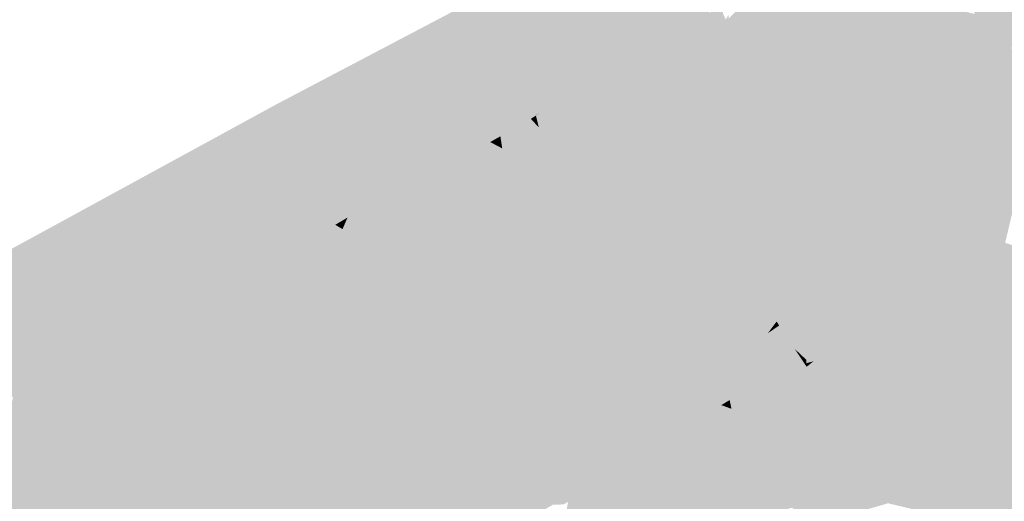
# Model space of a CAD drawing. Header units: metres. Extents: x 164696 to 183842, y 382615 to 387356.
# Tile 1039 of 1056: x 182773.05 to 182775.98, y 386684.7 to 386686.13. Entities that reach past the tile are written whole.
import ezdxf

# ---------------------------------------------------------------- set-up
doc = ezdxf.new("R2010")
doc.units = ezdxf.units.M
doc.layers.add('C3D-SURFACE_TINSURFACE', color=7, linetype='Continuous')

msp = doc.modelspace()

# ---------------------------------------------------------------- linework, layer by layer
at = {"layer": 'C3D-SURFACE_TINSURFACE', "color": 1, "linetype": 'Continuous', "lineweight": -3, "true_color": 0xe60000}
for points in [[(182775.3678, 386686.4718), (182776.2243, 386687.1478), (182773.8178, 386685.8816)], [(182775.3678, 386686.4718), (182773.8178, 386685.8816), (182774.4319, 386685.9794)], [(182775.3092, 386686.2577), (182775.2508, 386686.2271), (182775.1769, 386685.9052)], [(182775.1602, 386686.1358), (182775.1993, 386686.0905), (182775.2508, 386686.2271)], [(182775.1662, 386685.922), (182775.2508, 386686.2271), (182775.1993, 386686.0905)], [(182775.1769, 386685.9052), (182775.2508, 386686.2271), (182775.1662, 386685.922)], [(182774.5736, 386685.8826), (182774.4319, 386685.9794), (182773.8178, 386685.8816)], [(182767.9371, 386682.6702), (182772.6562, 386685.1618), (182773.8178, 386685.8816)], [(182773.3768, 386685.196), (182773.8178, 386685.8816), (182772.6562, 386685.1618)], [(182773.3768, 386685.196), (182773.4162, 386685.2173), (182773.8178, 386685.8816)], [(182773.4162, 386685.2173), (182773.4555, 386685.2387), (182773.8178, 386685.8816)], [(182773.4555, 386685.2387), (182773.4948, 386685.2601), (182773.8178, 386685.8816)], [(182773.4948, 386685.2601), (182773.5341, 386685.2815), (182773.8178, 386685.8816)], [(182773.5734, 386685.3029), (182773.8178, 386685.8816), (182773.5341, 386685.2815)], [(182773.6, 386685.3163), (182773.8178, 386685.8816), (182773.5734, 386685.3029)], [(182773.6, 386685.3163), (182773.6263, 386685.3675), (182773.8178, 386685.8816)], [(182773.6263, 386685.3675), (182773.6802, 386685.4543), (182773.8178, 386685.8816)], [(182773.6883, 386685.3986), (182773.8178, 386685.8816), (182773.6802, 386685.4543)], [(182773.6883, 386685.3986), (182773.846, 386685.8334), (182773.8178, 386685.8816)], [(182774.5736, 386685.8826), (182773.8178, 386685.8816), (182774.5374, 386685.8594)], [(182774.2163, 386685.7408), (182773.8178, 386685.8816), (182773.846, 386685.8334)], [(182774.2688, 386685.7659), (182773.8178, 386685.8816), (182774.2163, 386685.7408)], [(182774.2925, 386685.7794), (182773.8178, 386685.8816), (182774.2688, 386685.7659)], [(182774.4446, 386685.7645), (182774.4521, 386685.7689), (182773.8178, 386685.8816)], [(182774.4446, 386685.7645), (182773.8178, 386685.8816), (182774.2925, 386685.7794)], [(182774.4521, 386685.7689), (182774.4823, 386685.7861), (182773.8178, 386685.8816)], [(182774.4823, 386685.7861), (182774.5125, 386685.8034), (182773.8178, 386685.8816)], [(182774.5125, 386685.8034), (182774.5427, 386685.8207), (182773.8178, 386685.8816)], [(182774.5878, 386685.8482), (182774.5374, 386685.8594), (182773.8178, 386685.8816)], [(182774.5878, 386685.8482), (182773.8178, 386685.8816), (182774.5427, 386685.8207)], [(182774.5879, 386685.8477), (182774.5878, 386685.8482), (182774.5427, 386685.8207)], [(182774.5879, 386685.8477), (182774.5427, 386685.8207), (182774.5729, 386685.838)], [(182774.5879, 386685.8477), (182774.5729, 386685.838), (182774.5965, 386685.8122)], [(182773.6883, 386685.3986), (182773.6887, 386685.3889), (182773.846, 386685.8334)], [(182773.7201, 386685.4047), (182773.846, 386685.8334), (182773.6887, 386685.3889)], [(182773.7201, 386685.4047), (182773.8571, 386685.814), (182773.846, 386685.8334)], [(182774.2043, 386685.7116), (182773.846, 386685.8334), (182773.8571, 386685.814)], [(182774.2352, 386685.727), (182773.846, 386685.8334), (182774.2043, 386685.7116)], [(182774.2163, 386685.7408), (182773.846, 386685.8334), (182774.2352, 386685.727)], [(182774.5866, 386685.7475), (182774.5427, 386685.8207), (182774.5125, 386685.8034)], [(182774.5965, 386685.8122), (182774.5729, 386685.838), (182774.5427, 386685.8207)], [(182774.5866, 386685.7475), (182774.6093, 386685.7605), (182774.5427, 386685.8207)], [(182774.5965, 386685.8122), (182774.5427, 386685.8207), (182774.6093, 386685.7605)], [(182774.564, 386685.7346), (182774.5125, 386685.8034), (182774.4823, 386685.7861)], [(182774.564, 386685.7346), (182774.5866, 386685.7475), (182774.5125, 386685.8034)], [(182774.4446, 386685.7645), (182774.4878, 386685.75), (182774.4521, 386685.7689)], [(182774.4878, 386685.75), (182774.4823, 386685.7861), (182774.4521, 386685.7689)], [(182774.4878, 386685.75), (182774.564, 386685.7346), (182774.4823, 386685.7861)], [(182773.5734, 386685.3029), (182773.5341, 386685.2815), (182773.5917, 386684.9171)], [(182773.6, 386685.3163), (182773.5734, 386685.3029), (182773.5917, 386684.9171)], [(182773.6, 386685.3163), (182773.5917, 386684.9171), (182773.6067, 386685.2703)], [(182773.6956, 386685.3149), (182773.666, 386685.3), (182773.5917, 386684.9171)], [(182773.6956, 386685.3149), (182773.5917, 386684.9171), (182773.9811, 386685.1594)], [(182773.666, 386685.3), (182773.6274, 386685.2115), (182773.5917, 386684.9171)], [(182773.4948, 386685.2601), (182773.5917, 386684.9171), (182773.5341, 386685.2815)], [(182773.6067, 386685.2703), (182773.5917, 386684.9171), (182773.6274, 386685.2115)], [(182773.4162, 386685.2173), (182773.5917, 386684.9171), (182773.4555, 386685.2387)], [(182773.4555, 386685.2387), (182773.5917, 386684.9171), (182773.4948, 386685.2601)], [(182775.3029, 386685.2354), (182775.2768, 386685.2004), (182775.3106, 386685.2237)], [(182775.3029, 386685.2354), (182775.3106, 386685.2237), (182775.3594, 386685.2146)], [(182773.3768, 386685.196), (182773.5917, 386684.9171), (182773.4162, 386685.2173)], [(182775.2893, 386685.1767), (182775.3106, 386685.2237), (182775.2768, 386685.2004)], [(182775.3093, 386685.1512), (182775.3106, 386685.2237), (182775.2893, 386685.1767)], [(182775.3183, 386685.2121), (182775.3106, 386685.2237), (182775.3093, 386685.1512)], [(182775.3183, 386685.2121), (182775.3594, 386685.2146), (182775.3106, 386685.2237)], [(182773.3375, 386685.1746), (182773.3768, 386685.196), (182772.6562, 386685.1618)], [(182773.3375, 386685.1746), (182772.6562, 386685.1618), (182773.296, 386685.153)], [(182773.3375, 386685.1746), (182773.296, 386685.153), (182773.5917, 386684.9171)], [(182773.3375, 386685.1746), (182773.5917, 386684.9171), (182773.3768, 386685.196)], [(182772.6562, 386685.1618), (182772.6851, 386685.1133), (182773.0722, 386685.0319)], [(182773.1169, 386685.0561), (182772.6562, 386685.1618), (182773.0722, 386685.0319)], [(182772.6562, 386685.1618), (182773.1169, 386685.0561), (182773.1617, 386685.0803)], [(182772.6562, 386685.1618), (182773.1617, 386685.0803), (182773.2065, 386685.1046)], [(182772.6562, 386685.1618), (182773.2065, 386685.1046), (182773.2512, 386685.1288)], [(182772.6562, 386685.1618), (182773.2512, 386685.1288), (182773.296, 386685.153)], [(182773.296, 386685.153), (182773.2512, 386685.1288), (182773.5917, 386684.9171)], [(182773.9811, 386685.1594), (182773.5917, 386684.9171), (182773.9313, 386685.0955)], [(182775.631, 386685.104), (182775.6319, 386685.1511), (182775.5443, 386684.8413)], [(182775.6155, 386685.1415), (182775.5443, 386684.8413), (182775.6319, 386685.1511)], [(182773.2065, 386685.1046), (182773.5917, 386684.9171), (182773.2512, 386685.1288)], [(182775.3745, 386685.1275), (182775.3501, 386685.0898), (182775.3921, 386685.101)], [(182775.3745, 386685.1275), (182775.3921, 386685.101), (182775.3914, 386685.1115)], [(182775.3914, 386685.1115), (182775.3921, 386685.101), (182775.4125, 386685.1171)], [(182775.4123, 386685.066), (182775.4125, 386685.1171), (182775.3921, 386685.101)], [(182775.5991, 386685.1318), (182775.5443, 386684.8413), (182775.6155, 386685.1415)], [(182775.5721, 386685.0674), (182775.5443, 386684.8413), (182775.5991, 386685.1318)], [(182773.0722, 386685.0319), (182772.6851, 386685.1133), (182773.0347, 386685.011)], [(182773.1617, 386685.0803), (182773.5933, 386684.8569), (182773.2065, 386685.1046)], [(182773.2065, 386685.1046), (182773.5933, 386684.8569), (182773.5917, 386684.9171)], [(182773.9313, 386685.0955), (182773.5917, 386684.9171), (182773.6756, 386684.8058)], [(182773.9313, 386685.0955), (182773.6756, 386684.8058), (182773.9663, 386685.0491)], [(182775.4123, 386685.066), (182775.3921, 386685.101), (182775.3501, 386685.0898)], [(182775.631, 386685.104), (182775.5443, 386684.8413), (182775.567, 386684.8042)], [(182775.631, 386685.104), (182775.567, 386684.8042), (182775.6299, 386685.051)], [(182773.1169, 386685.0561), (182773.5933, 386684.8569), (182773.1617, 386685.0803)], [(182775.5374, 386685.0721), (182775.4989, 386684.9156), (182775.524, 386684.9973)], [(182775.5374, 386685.0721), (182775.5123, 386684.9904), (182775.4989, 386684.9156)], [(182775.5721, 386685.0674), (182775.5216, 386684.8785), (182775.5443, 386684.8413)], [(182775.5604, 386685.0604), (182775.5216, 386684.8785), (182775.5721, 386685.0674)], [(182775.524, 386684.9973), (182775.5216, 386684.8785), (182775.5604, 386685.0604)], [(182775.6107, 386684.8578), (182775.6416, 386685.0579), (182775.567, 386684.8042)], [(182775.6299, 386685.051), (182775.567, 386684.8042), (182775.6416, 386685.0579)], [(182773.0722, 386685.0319), (182773.0347, 386685.011), (182772.9539, 386684.6508)], [(182773.0722, 386685.0319), (182772.9539, 386684.6508), (182772.9783, 386684.6041)], [(182773.1169, 386685.0561), (182773.0722, 386685.0319), (182772.9783, 386684.6041)], [(182773.1169, 386685.0561), (182772.9783, 386684.6041), (182773.5933, 386684.8569)], [(182773.9663, 386685.0491), (182773.6756, 386684.8058), (182773.8794, 386684.9523)], [(182775.486, 386684.9382), (182775.4989, 386684.9156), (182775.5123, 386684.9904)], [(182775.524, 386684.9973), (182775.4989, 386684.9156), (182775.5216, 386684.8785)], [(182773.8895, 386684.9367), (182773.8794, 386684.9523), (182773.6756, 386684.8058)], [(182774.947, 386684.9522), (182774.909, 386684.9294), (182774.873, 386684.8191)], [(182774.947, 386684.9522), (182774.873, 386684.8191), (182774.9238, 386684.8496)], [(182774.947, 386684.9522), (182774.9238, 386684.8496), (182774.9321, 386684.8755)], [(182775.0014, 386684.9426), (182774.9808, 386684.93), (182774.9651, 386684.8809)], [(182775.0014, 386684.9426), (182774.9651, 386684.8809), (182774.9899, 386684.8961)], [(182775.0022, 386684.9036), (182775.012, 386684.9565), (182774.9899, 386684.8961)], [(182775.012, 386684.9565), (182775.0014, 386684.9426), (182774.9899, 386684.8961)], [(182773.6756, 386684.8058), (182773.5917, 386684.9171), (182773.5933, 386684.8569)], [(182773.8895, 386684.9367), (182773.6756, 386684.8058), (182773.721, 386684.7476)], [(182773.8895, 386684.9367), (182773.721, 386684.7476), (182773.9173, 386684.9011)], [(182774.909, 386684.9294), (182774.8937, 386684.8983), (182774.873, 386684.8191)], [(182774.9808, 386684.93), (182774.9704, 386684.9046), (182774.9651, 386684.8809)], [(182775.486, 386684.9382), (182775.4321, 386684.9027), (182775.4989, 386684.9156)], [(182775.4353, 386684.8893), (182775.4989, 386684.9156), (182775.4321, 386684.9027)], [(182775.4404, 386684.8765), (182775.4989, 386684.9156), (182775.4353, 386684.8893)], [(182775.4404, 386684.8765), (182775.5216, 386684.8785), (182775.4989, 386684.9156)], [(182773.9597, 386684.8944), (182773.9173, 386684.9011), (182773.721, 386684.7476)], [(182773.9672, 386684.8813), (182773.9597, 386684.8944), (182773.721, 386684.7476)], [(182774.8937, 386684.8983), (182774.8297, 386684.8286), (182774.873, 386684.8191)], [(182774.9704, 386684.9046), (182774.9321, 386684.8755), (182774.9238, 386684.8496)], [(182774.9704, 386684.9046), (182774.9238, 386684.8496), (182774.9651, 386684.8809)], [(182775.0535, 386684.8746), (182774.9899, 386684.8961), (182774.9651, 386684.8809)], [(182775.0022, 386684.9036), (182774.9899, 386684.8961), (182775.0535, 386684.8746)], [(182775.6271, 386684.9066), (182775.5896, 386684.767), (182775.5935, 386684.761)], [(182775.6271, 386684.9066), (182775.6107, 386684.8578), (182775.5896, 386684.767)], [(182773.6018, 386684.8301), (182773.5933, 386684.8569), (182772.9783, 386684.6041)], [(182773.6756, 386684.8058), (182773.5933, 386684.8569), (182773.6018, 386684.8301)], [(182773.9672, 386684.8813), (182773.721, 386684.7476), (182773.7475, 386684.7027)], [(182773.9672, 386684.8813), (182773.7475, 386684.7027), (182773.9821, 386684.856)], [(182774.0243, 386684.8629), (182773.9821, 386684.856), (182773.7475, 386684.7027)], [(182774.0243, 386684.8629), (182773.7475, 386684.7027), (182773.9972, 386684.8297)], [(182774.3961, 386684.8579), (182774.3694, 386684.7044), (182774.4047, 386684.8429)], [(182774.6755, 386684.7869), (182774.3961, 386684.8579), (182774.4047, 386684.8429)], [(182775.04, 386684.8505), (182774.9651, 386684.8809), (182774.9238, 386684.8496)], [(182775.0535, 386684.8746), (182774.9651, 386684.8809), (182775.0349, 386684.8633)], [(182775.0349, 386684.8633), (182774.9651, 386684.8809), (182775.04, 386684.8505)], [(182775.3443, 386684.7507), (182775.5443, 386684.8413), (182775.5216, 386684.8785)], [(182775.3443, 386684.7507), (182775.5216, 386684.8785), (182775.3933, 386684.8188)], [(182775.4404, 386684.8765), (182775.3933, 386684.8188), (182775.5216, 386684.8785)], [(182775.6107, 386684.8578), (182775.567, 386684.8042), (182775.5896, 386684.767)], [(182773.6018, 386684.8301), (182772.9783, 386684.6041), (182772.9992, 386684.5619)], [(182773.0209, 386684.5274), (182773.6018, 386684.8301), (182772.9992, 386684.5619)], [(182773.0209, 386684.5274), (182773.0426, 386684.493), (182773.6018, 386684.8301)], [(182773.0426, 386684.493), (182773.0643, 386684.4585), (182773.6018, 386684.8301)], [(182773.1019, 386684.4082), (182773.6018, 386684.8301), (182773.0643, 386684.4585)], [(182773.1171, 386684.3846), (182773.6018, 386684.8301), (182773.1019, 386684.4082)], [(182773.1171, 386684.3846), (182773.1324, 386684.361), (182773.6018, 386684.8301)], [(182773.1476, 386684.3375), (182773.6018, 386684.8301), (182773.1324, 386684.361)], [(182773.1476, 386684.3375), (182773.1629, 386684.3139), (182773.6018, 386684.8301)], [(182773.7769, 386684.6381), (182773.6018, 386684.8301), (182773.1629, 386684.3139)], [(182773.7769, 386684.6381), (182773.7475, 386684.7027), (182773.6018, 386684.8301)], [(182773.7475, 386684.7027), (182773.721, 386684.7476), (182773.6018, 386684.8301)], [(182773.721, 386684.7476), (182773.6756, 386684.8058), (182773.6018, 386684.8301)], [(182774.0048, 386684.8166), (182773.9972, 386684.8297), (182773.7475, 386684.7027)], [(182774.3694, 386684.7044), (182774.422, 386684.8128), (182774.4047, 386684.8429)], [(182774.7715, 386684.7582), (182774.4047, 386684.8429), (182774.7207, 386684.7278)], [(182774.6755, 386684.7869), (182774.4047, 386684.8429), (182774.7715, 386684.7582)], [(182774.7207, 386684.7278), (182774.4047, 386684.8429), (182774.422, 386684.8128)], [(182774.8297, 386684.8286), (182774.7831, 386684.8007), (182774.8222, 386684.7887)], [(182774.8297, 386684.8286), (182774.8222, 386684.7887), (182774.873, 386684.8191)], [(182775.1045, 386684.7789), (182774.9238, 386684.8496), (182774.873, 386684.8191)], [(182775.04, 386684.8505), (182774.9238, 386684.8496), (182775.0091, 386684.827)], [(182775.1045, 386684.7789), (182775.0091, 386684.827), (182774.9238, 386684.8496)], [(182775.3443, 386684.7507), (182775.3176, 386684.7248), (182775.5443, 386684.8413)], [(182775.3402, 386684.6802), (182775.5443, 386684.8413), (182775.3176, 386684.7248)], [(182775.3537, 386684.6817), (182775.5443, 386684.8413), (182775.3402, 386684.6802)], [(182775.3537, 386684.6817), (182775.567, 386684.8042), (182775.5443, 386684.8413)], [(182773.9764, 386684.7542), (182774.0048, 386684.8166), (182773.7475, 386684.7027)], [(182774.3694, 386684.7044), (182774.3503, 386684.5947), (182774.422, 386684.8128)], [(182774.3762, 386684.5823), (182774.422, 386684.8128), (182774.3503, 386684.5947)], [(182774.3805, 386684.5748), (182774.422, 386684.8128), (182774.3762, 386684.5823)], [(182774.3805, 386684.5748), (182774.4393, 386684.7828), (182774.422, 386684.8128)], [(182774.7207, 386684.7278), (182774.422, 386684.8128), (182774.4393, 386684.7828)], [(182774.7135, 386684.8097), (182774.6755, 386684.7869), (182774.7715, 386684.7582)], [(182774.7135, 386684.8097), (182774.7715, 386684.7582), (182774.8222, 386684.7887)], [(182774.7135, 386684.8097), (182774.8222, 386684.7887), (182774.7469, 386684.8077)], [(182774.7469, 386684.8077), (182774.8222, 386684.7887), (182774.7831, 386684.8007)], [(182775.092, 386684.7382), (182774.873, 386684.8191), (182774.8222, 386684.7887)], [(182775.1045, 386684.7789), (182774.873, 386684.8191), (182775.0791, 386684.7636)], [(182775.0791, 386684.7636), (182774.873, 386684.8191), (182775.092, 386684.7382)], [(182775.3185, 386684.6431), (182775.326, 386684.629), (182775.567, 386684.8042)], [(182775.3185, 386684.6431), (182775.567, 386684.8042), (182775.3537, 386684.6817)], [(182775.326, 386684.629), (182775.5896, 386684.767), (182775.567, 386684.8042)], [(182774.131, 386684.7771), (182774.0127, 386684.7301), (182773.7962, 386684.601)], [(182774.131, 386684.7771), (182773.7962, 386684.601), (182773.8154, 386684.5638)], [(182774.2158, 386684.7802), (182774.139, 386684.7616), (182773.8154, 386684.5638)], [(182774.2158, 386684.7802), (182773.8154, 386684.5638), (182774.0747, 386684.4925)], [(182774.131, 386684.7771), (182773.8154, 386684.5638), (182774.139, 386684.7616)], [(182774.3805, 386684.5748), (182774.4183, 386684.5988), (182774.4393, 386684.7828)], [(182774.4241, 386684.5895), (182774.4393, 386684.7828), (182774.4183, 386684.5988)], [(182774.4241, 386684.5895), (182774.4624, 386684.7457), (182774.4393, 386684.7828)], [(182774.7207, 386684.7278), (182774.4393, 386684.7828), (182774.4624, 386684.7457)], [(182774.8222, 386684.7887), (182774.685, 386684.3495), (182774.7199, 386684.2897)], [(182774.8222, 386684.7887), (182774.7715, 386684.7582), (182774.685, 386684.3495)], [(182775.0666, 386684.7229), (182774.8222, 386684.7887), (182774.7199, 386684.2897)], [(182775.092, 386684.7382), (182774.8222, 386684.7887), (182775.0666, 386684.7229)], [(182775.5896, 386684.767), (182775.326, 386684.629), (182775.3409, 386684.6007)], [(182775.5935, 386684.761), (182775.5896, 386684.767), (182775.3409, 386684.6007)], [(182773.9764, 386684.7542), (182773.7475, 386684.7027), (182773.7769, 386684.6381)], [(182773.9764, 386684.7542), (182773.7769, 386684.6381), (182773.9569, 386684.7303)], [(182774.4241, 386684.5895), (182774.455, 386684.6121), (182774.4624, 386684.7457)], [(182774.455, 386684.6121), (182774.4743, 386684.623), (182774.4624, 386684.7457)], [(182774.6832, 386684.6991), (182774.7207, 386684.7278), (182774.4624, 386684.7457)], [(182774.6703, 386684.6918), (182774.6832, 386684.6991), (182774.4624, 386684.7457)], [(182774.6703, 386684.6918), (182774.4624, 386684.7457), (182774.638, 386684.6906)], [(182774.615, 386684.6775), (182774.638, 386684.6906), (182774.4624, 386684.7457)], [(182774.5919, 386684.6643), (182774.615, 386684.6775), (182774.4624, 386684.7457)], [(182774.5689, 386684.6511), (182774.5919, 386684.6643), (182774.4624, 386684.7457)], [(182774.5716, 386684.6382), (182774.5689, 386684.6511), (182774.4624, 386684.7457)], [(182774.5716, 386684.6382), (182774.4624, 386684.7457), (182774.5259, 386684.626)], [(182774.4961, 386684.5986), (182774.5259, 386684.626), (182774.4624, 386684.7457)], [(182774.4961, 386684.5986), (182774.4624, 386684.7457), (182774.4743, 386684.623)], [(182774.7715, 386684.7582), (182774.6543, 386684.4007), (182774.6696, 386684.3751)], [(182774.7715, 386684.7582), (182774.7207, 386684.7278), (182774.6543, 386684.4007)], [(182774.7715, 386684.7582), (182774.6696, 386684.3751), (182774.685, 386684.3495)], [(182775.5935, 386684.761), (182775.3409, 386684.6007), (182775.443, 386684.6495)], [(182773.9569, 386684.7303), (182773.7769, 386684.6381), (182773.7962, 386684.601)], [(182773.9569, 386684.7303), (182773.7962, 386684.601), (182774.0127, 386684.7301)], [(182774.7207, 386684.7278), (182774.6389, 386684.4263), (182774.6543, 386684.4007)], [(182774.6832, 386684.6991), (182774.6389, 386684.4263), (182774.7207, 386684.7278)], [(182775.0666, 386684.7229), (182774.7199, 386684.2897), (182775.2618, 386684.6266)]]:
    msp.add_solid(points, dxfattribs=at)
at = {"layer": 'C3D-SURFACE_TINSURFACE', "color": 11, "linetype": 'Continuous', "lineweight": -3, "true_color": 0xff8585}
for points in [[(182774.8227, 386686.0417), (182775.3678, 386686.4718), (182774.4319, 386685.9794)], [(182774.8227, 386686.0417), (182775.1939, 386686.2347), (182775.3678, 386686.4718)], [(182775.103, 386685.5833), (182775.3287, 386686.2679), (182775.3092, 386686.2577)], [(182775.1244, 386685.5496), (182775.3287, 386686.2679), (182775.103, 386685.5833)], [(182775.103, 386685.5833), (182775.3092, 386686.2577), (182775.1769, 386685.9052)], [(182775.1244, 386685.5496), (182775.901, 386686.1248), (182775.3287, 386686.2679)], [(182775.901, 386686.1248), (182775.3412, 386686.2743), (182775.3287, 386686.2679)], [(182775.901, 386686.1248), (182775.6399, 386686.2092), (182775.3412, 386686.2743)], [(182774.8227, 386686.0417), (182775.1002, 386686.1517), (182775.1939, 386686.2347)], [(182775.901, 386686.1248), (182775.7133, 386686.193), (182775.6399, 386686.2092)], [(182775.8771, 386686.2113), (182776.0011, 386686.0462), (182776.0108, 386686.1509)], [(182775.8771, 386686.2113), (182775.9449, 386686.0844), (182776.0011, 386686.0462)], [(182775.8911, 386686.1499), (182775.9449, 386686.0844), (182775.8771, 386686.2113)], [(182775.0015, 386685.7589), (182775.1516, 386686.1329), (182775.1366, 386686.1691)], [(182775.0015, 386685.7589), (182775.1366, 386686.1691), (182775.1002, 386686.1517)], [(182775.8911, 386686.1499), (182775.7133, 386686.193), (182775.901, 386686.1248)], [(182774.8227, 386686.0417), (182775.0625, 386686.1326), (182775.1002, 386686.1517)], [(182774.9798, 386685.7979), (182775.1002, 386686.1517), (182775.0625, 386686.1326)], [(182775.0015, 386685.7589), (182775.1002, 386686.1517), (182774.9798, 386685.7979)], [(182775.0232, 386685.7198), (182775.1602, 386686.1358), (182775.1605, 386686.1475)], [(182775.0232, 386685.7198), (182775.1605, 386686.1475), (182775.1516, 386686.1329)], [(182775.8911, 386686.1499), (182775.901, 386686.1248), (182775.9449, 386686.0844)], [(182774.8227, 386686.0417), (182775.0248, 386686.1134), (182775.0625, 386686.1326)], [(182774.8227, 386686.0417), (182774.9871, 386686.0943), (182775.0248, 386686.1134)], [(182774.9449, 386685.8549), (182775.0248, 386686.1134), (182774.9871, 386686.0943)], [(182774.9449, 386685.8549), (182774.9613, 386685.8278), (182775.0248, 386686.1134)], [(182775.0248, 386686.1134), (182774.9613, 386685.8278), (182775.0625, 386686.1326)], [(182774.9613, 386685.8278), (182774.9798, 386685.7979), (182775.0625, 386686.1326)], [(182775.0232, 386685.7198), (182775.1516, 386686.1329), (182775.0015, 386685.7589)], [(182775.0232, 386685.7198), (182775.0448, 386685.6808), (182775.1602, 386686.1358)], [(182775.0448, 386685.6808), (182775.1993, 386686.0905), (182775.1602, 386686.1358)], [(182775.1244, 386685.5496), (182775.1458, 386685.516), (182775.901, 386686.1248)], [(182775.7835, 386685.3535), (182775.901, 386686.1248), (182775.1458, 386685.516)], [(182775.8497, 386685.3921), (182775.901, 386686.1248), (182775.7835, 386685.3535)], [(182775.8497, 386685.3921), (182775.9449, 386686.0844), (182775.901, 386686.1248)], [(182774.8227, 386686.0417), (182774.9494, 386686.0752), (182774.9871, 386686.0943)], [(182774.9494, 386686.0752), (182774.9122, 386685.9091), (182774.9871, 386686.0943)], [(182774.9122, 386685.9091), (182774.9285, 386685.882), (182774.9871, 386686.0943)], [(182774.9285, 386685.882), (182774.9449, 386685.8549), (182774.9871, 386686.0943)], [(182775.0448, 386685.6808), (182775.1662, 386685.922), (182775.1993, 386686.0905)], [(182775.9158, 386685.4307), (182775.9449, 386686.0844), (182775.8497, 386685.3921)], [(182775.9158, 386685.4307), (182776.0556, 386685.9629), (182775.9449, 386686.0844)], [(182776.0556, 386685.9629), (182776.028, 386686.0122), (182775.9449, 386686.0844)], [(182776.028, 386686.0122), (182776.0011, 386686.0462), (182775.9449, 386686.0844)], [(182774.8227, 386686.0417), (182774.9117, 386686.056), (182774.9494, 386686.0752)], [(182774.8227, 386686.0417), (182774.874, 386686.0369), (182774.9117, 386686.056)], [(182774.874, 386686.0369), (182774.8794, 386685.9633), (182774.9117, 386686.056)], [(182774.9117, 386686.056), (182774.8794, 386685.9633), (182774.8958, 386685.9362)], [(182774.9117, 386686.056), (182774.8958, 386685.9362), (182774.9494, 386686.0752)], [(182774.9494, 386686.0752), (182774.8958, 386685.9362), (182774.9122, 386685.9091)], [(182774.8227, 386686.0417), (182774.4319, 386685.9794), (182774.5736, 386685.8826)], [(182774.8227, 386686.0417), (182774.5736, 386685.8826), (182774.6423, 386685.8827)], [(182774.8227, 386686.0417), (182774.6423, 386685.8827), (182774.6818, 386685.9081)], [(182774.8227, 386686.0417), (182774.6818, 386685.9081), (182774.7212, 386685.9335)], [(182774.8227, 386686.0417), (182774.7212, 386685.9335), (182774.7607, 386685.9588)], [(182774.8227, 386686.0417), (182774.7607, 386685.9588), (182774.8002, 386685.9842)], [(182774.8227, 386686.0417), (182774.8002, 386685.9842), (182774.8396, 386686.0095)], [(182774.8227, 386686.0417), (182774.8396, 386686.0095), (182774.874, 386686.0369)], [(182774.8396, 386686.0095), (182774.8611, 386685.9844), (182774.874, 386686.0369)], [(182774.874, 386686.0369), (182774.8611, 386685.9844), (182774.8794, 386685.9633)], [(182774.8611, 386685.9844), (182774.8396, 386686.0095), (182774.8002, 386685.9842)], [(182774.8958, 386685.9362), (182774.8002, 386685.9842), (182774.7607, 386685.9588)], [(182774.8794, 386685.9633), (182774.8611, 386685.9844), (182774.8002, 386685.9842)], [(182774.8958, 386685.9362), (182774.8794, 386685.9633), (182774.8002, 386685.9842)], [(182774.9122, 386685.9091), (182774.7607, 386685.9588), (182774.7212, 386685.9335)], [(182774.9122, 386685.9091), (182774.8958, 386685.9362), (182774.7607, 386685.9588)], [(182775.9158, 386685.4307), (182776.0857, 386685.9099), (182776.0556, 386685.9629)], [(182774.8089, 386685.5799), (182774.6818, 386685.9081), (182774.6423, 386685.8827)], [(182774.9449, 386685.8549), (182774.7212, 386685.9335), (182774.6818, 386685.9081)], [(182774.8089, 386685.5799), (182774.9449, 386685.8549), (182774.6818, 386685.9081)], [(182774.9285, 386685.882), (182774.9122, 386685.9091), (182774.7212, 386685.9335)], [(182774.9449, 386685.8549), (182774.9285, 386685.882), (182774.7212, 386685.9335)], [(182775.0448, 386685.6808), (182775.0816, 386685.6169), (182775.1662, 386685.922)], [(182775.0816, 386685.6169), (182775.1769, 386685.9052), (182775.1662, 386685.922)], [(182775.0816, 386685.6169), (182775.103, 386685.5833), (182775.1769, 386685.9052)], [(182775.9819, 386685.4693), (182776.0857, 386685.9099), (182775.9158, 386685.4307)], [(182774.6028, 386685.8574), (182774.5736, 386685.8826), (182774.5374, 386685.8594)], [(182774.6028, 386685.8574), (182774.6423, 386685.8827), (182774.5736, 386685.8826)], [(182774.8089, 386685.5799), (182774.6423, 386685.8827), (182774.6028, 386685.8574)], [(182774.6028, 386685.8574), (182774.5374, 386685.8594), (182774.5878, 386685.8482)], [(182774.6028, 386685.8574), (182774.5878, 386685.8482), (182774.5879, 386685.8477)], [(182774.8089, 386685.5799), (182774.6028, 386685.8574), (182774.5879, 386685.8477)], [(182774.8089, 386685.5799), (182774.5879, 386685.8477), (182774.5965, 386685.8122)], [(182774.8089, 386685.5799), (182774.9613, 386685.8278), (182774.9449, 386685.8549)], [(182774.8089, 386685.5799), (182774.9798, 386685.7979), (182774.9613, 386685.8278)], [(182773.863, 386685.8035), (182773.7201, 386685.4047), (182773.7104, 386685.3717)], [(182773.863, 386685.8035), (182773.7104, 386685.3717), (182773.7442, 386685.3887)], [(182773.863, 386685.8035), (182773.8571, 386685.814), (182773.7201, 386685.4047)], [(182773.863, 386685.8035), (182773.7442, 386685.3887), (182773.8835, 386685.7619)], [(182773.863, 386685.8035), (182774.2043, 386685.7116), (182773.8571, 386685.814)], [(182773.863, 386685.8035), (182773.8835, 386685.7619), (182774.2489, 386685.6646)], [(182773.863, 386685.8035), (182774.2489, 386685.6646), (182774.287, 386685.6835)], [(182773.863, 386685.8035), (182774.287, 386685.6835), (182774.2043, 386685.7116)], [(182774.8089, 386685.5799), (182774.5965, 386685.8122), (182774.6093, 386685.7605)], [(182774.8089, 386685.5799), (182775.0015, 386685.7589), (182774.9798, 386685.7979)], [(182773.8835, 386685.7619), (182773.7442, 386685.3887), (182773.7781, 386685.4056)], [(182773.904, 386685.7203), (182773.8835, 386685.7619), (182773.7781, 386685.4056)], [(182773.904, 386685.7203), (182774.2109, 386685.6456), (182773.8835, 386685.7619)], [(182773.8835, 386685.7619), (182774.2109, 386685.6456), (182774.2489, 386685.6646)], [(182774.325, 386685.7024), (182774.2688, 386685.7659), (182774.2163, 386685.7408)], [(182774.3918, 386685.7343), (182774.2925, 386685.7794), (182774.2688, 386685.7659)], [(182774.325, 386685.7024), (182774.3918, 386685.7343), (182774.2688, 386685.7659)], [(182774.3918, 386685.7343), (182774.422, 386685.7516), (182774.2925, 386685.7794)], [(182774.422, 386685.7516), (182774.4446, 386685.7645), (182774.2925, 386685.7794)], [(182774.8089, 386685.5799), (182774.4446, 386685.7645), (182774.422, 386685.7516)], [(182774.8089, 386685.5799), (182774.4878, 386685.75), (182774.4446, 386685.7645)], [(182774.8089, 386685.5799), (182774.6093, 386685.7605), (182774.5866, 386685.7475)], [(182774.325, 386685.7024), (182774.2163, 386685.7408), (182774.2352, 386685.727)], [(182774.325, 386685.7024), (182774.3616, 386685.717), (182774.3918, 386685.7343)], [(182774.8089, 386685.5799), (182774.3918, 386685.7343), (182774.3616, 386685.717)], [(182774.8089, 386685.5799), (182774.422, 386685.7516), (182774.3918, 386685.7343)], [(182774.8089, 386685.5799), (182774.564, 386685.7346), (182774.4878, 386685.75)], [(182774.8089, 386685.5799), (182774.5866, 386685.7475), (182774.564, 386685.7346)], [(182775.0232, 386685.7198), (182775.0015, 386685.7589), (182774.8089, 386685.5799)], [(182773.904, 386685.7203), (182773.7781, 386685.4056), (182773.8119, 386685.4226)], [(182773.9245, 386685.6787), (182773.904, 386685.7203), (182773.8119, 386685.4226)], [(182773.904, 386685.7203), (182773.9245, 386685.6787), (182774.1729, 386685.6267)], [(182773.904, 386685.7203), (182774.1729, 386685.6267), (182774.2109, 386685.6456)], [(182774.1739, 386685.223), (182774.3616, 386685.717), (182774.325, 386685.7024)], [(182774.1998, 386685.1826), (182774.3616, 386685.717), (182774.1739, 386685.223)], [(182774.1739, 386685.223), (182774.325, 386685.7024), (182774.287, 386685.6835)], [(182774.1998, 386685.1826), (182774.8089, 386685.5799), (182774.3616, 386685.717)], [(182774.287, 386685.6835), (182774.2352, 386685.727), (182774.2043, 386685.7116)], [(182774.287, 386685.6835), (182774.325, 386685.7024), (182774.2352, 386685.727)], [(182775.0232, 386685.7198), (182774.8089, 386685.5799), (182775.0448, 386685.6808)], [(182773.9245, 386685.6787), (182773.8119, 386685.4226), (182773.847, 386685.4367)], [(182773.9245, 386685.6787), (182773.847, 386685.4367), (182773.94, 386685.6406)], [(182773.9245, 386685.6787), (182773.94, 386685.6406), (182774.0968, 386685.5888)], [(182774.1348, 386685.6077), (182773.9245, 386685.6787), (182774.0968, 386685.5888)], [(182774.1348, 386685.6077), (182774.1729, 386685.6267), (182773.9245, 386685.6787)], [(182774.2489, 386685.6646), (182774.1481, 386685.2633), (182774.287, 386685.6835)], [(182774.1739, 386685.223), (182774.287, 386685.6835), (182774.1481, 386685.2633)], [(182775.0448, 386685.6808), (182774.8089, 386685.5799), (182774.848, 386685.514)], [(182775.0448, 386685.6808), (182774.848, 386685.514), (182775.0601, 386685.6505)], [(182775.0448, 386685.6808), (182775.0601, 386685.6505), (182775.0816, 386685.6169)], [(182774.1729, 386685.6267), (182774.1022, 386685.3456), (182774.2109, 386685.6456)], [(182774.2109, 386685.6456), (182774.1022, 386685.3456), (182774.1248, 386685.3035)], [(182774.2109, 386685.6456), (182774.1248, 386685.3035), (182774.2489, 386685.6646)], [(182774.2489, 386685.6646), (182774.1248, 386685.3035), (182774.1481, 386685.2633)], [(182774.848, 386685.514), (182775.0816, 386685.6169), (182775.0601, 386685.6505)], [(182773.94, 386685.6406), (182773.847, 386685.4367), (182773.8832, 386685.4583)], [(182773.94, 386685.6406), (182773.8832, 386685.4583), (182773.9195, 386685.4799)], [(182773.94, 386685.6406), (182773.9195, 386685.4799), (182773.9644, 386685.5971)], [(182773.94, 386685.6406), (182773.9644, 386685.5971), (182774.0968, 386685.5888)], [(182774.1348, 386685.6077), (182774.0796, 386685.3877), (182774.1729, 386685.6267)], [(182774.1729, 386685.6267), (182774.0796, 386685.3877), (182774.1022, 386685.3456)], [(182774.848, 386685.514), (182774.8856, 386685.462), (182775.0816, 386685.6169)], [(182774.8856, 386685.462), (182775.103, 386685.5833), (182775.0816, 386685.6169)], [(182773.9195, 386685.4799), (182773.9557, 386685.5014), (182773.9644, 386685.5971)], [(182773.9557, 386685.5014), (182773.9888, 386685.5536), (182773.9644, 386685.5971)], [(182774.0643, 386685.5661), (182773.9644, 386685.5971), (182773.9888, 386685.5536)], [(182774.0968, 386685.5888), (182773.9644, 386685.5971), (182774.0643, 386685.5661)], [(182774.1348, 386685.6077), (182774.0968, 386685.5888), (182774.057, 386685.4298)], [(182774.1348, 386685.6077), (182774.057, 386685.4298), (182774.0796, 386685.3877)], [(182774.0968, 386685.5888), (182774.0643, 386685.5661), (182774.057, 386685.4298)], [(182774.0281, 386685.5445), (182774.0643, 386685.5661), (182773.9888, 386685.5536)], [(182774.0281, 386685.5445), (182774.0343, 386685.4719), (182774.0643, 386685.5661)], [(182774.0643, 386685.5661), (182774.0343, 386685.4719), (182774.057, 386685.4298)], [(182774.1998, 386685.1826), (182774.848, 386685.514), (182774.8089, 386685.5799)], [(182774.8856, 386685.462), (182774.903, 386685.4289), (182775.103, 386685.5833)], [(182775.1244, 386685.5496), (182775.103, 386685.5833), (182774.903, 386685.4289)], [(182773.9557, 386685.5014), (182773.9919, 386685.523), (182773.9888, 386685.5536)], [(182773.9919, 386685.523), (182774.0281, 386685.5445), (182773.9888, 386685.5536)], [(182774.0133, 386685.5101), (182774.0281, 386685.5445), (182773.9919, 386685.523)], [(182774.0133, 386685.5101), (182774.0343, 386685.4719), (182774.0281, 386685.5445)], [(182775.1244, 386685.5496), (182774.903, 386685.4289), (182774.9323, 386685.3965)], [(182775.1244, 386685.5496), (182774.9323, 386685.3965), (182775.1458, 386685.516)], [(182773.9195, 386685.4799), (182774.0343, 386685.4719), (182773.9557, 386685.5014)], [(182774.0133, 386685.5101), (182773.9919, 386685.523), (182773.9557, 386685.5014)], [(182774.0133, 386685.5101), (182773.9557, 386685.5014), (182774.0343, 386685.4719)], [(182774.1998, 386685.1826), (182774.2257, 386685.1423), (182774.848, 386685.514)], [(182774.2257, 386685.1423), (182774.2491, 386685.1132), (182774.848, 386685.514)], [(182774.2491, 386685.1132), (182774.2664, 386685.0832), (182774.848, 386685.514)], [(182774.848, 386685.514), (182774.2664, 386685.0832), (182774.903, 386685.4289)], [(182774.848, 386685.514), (182774.903, 386685.4289), (182774.8856, 386685.462)], [(182774.9323, 386685.3965), (182774.9497, 386685.3661), (182775.1458, 386685.516)], [(182775.1741, 386685.4722), (182775.1458, 386685.516), (182774.9497, 386685.3661)], [(182775.1741, 386685.4722), (182775.7835, 386685.3535), (182775.1458, 386685.516)], [(182773.8832, 386685.4583), (182774.057, 386685.4298), (182773.9195, 386685.4799)], [(182773.9195, 386685.4799), (182774.057, 386685.4298), (182774.0343, 386685.4719)], [(182775.1741, 386685.4722), (182774.9497, 386685.3661), (182774.9778, 386685.3285)], [(182775.1741, 386685.4722), (182774.9778, 386685.3285), (182775.2089, 386685.4063)], [(182775.1741, 386685.4722), (182775.7396, 386685.3254), (182775.7835, 386685.3535)], [(182775.1741, 386685.4722), (182775.7162, 386685.3116), (182775.7396, 386685.3254)], [(182775.7162, 386685.3116), (182775.1741, 386685.4722), (182775.6928, 386685.2978)], [(182775.6928, 386685.2978), (182775.1741, 386685.4722), (182775.2089, 386685.4063)], [(182776.4136, 386685.333), (182775.9819, 386685.4693), (182775.9158, 386685.4307)], [(182773.6427, 386685.3378), (182773.6802, 386685.4543), (182773.6263, 386685.3675)], [(182773.6427, 386685.3378), (182773.6883, 386685.3986), (182773.6802, 386685.4543)], [(182774.0796, 386685.3877), (182773.8832, 386685.4583), (182773.847, 386685.4367)], [(182773.8832, 386685.4583), (182774.0796, 386685.3877), (182774.057, 386685.4298)], [(182773.7781, 386685.4056), (182774.1248, 386685.3035), (182773.8119, 386685.4226)], [(182774.1022, 386685.3456), (182773.847, 386685.4367), (182773.8119, 386685.4226)], [(182774.1022, 386685.3456), (182773.8119, 386685.4226), (182774.1248, 386685.3035)], [(182774.1022, 386685.3456), (182774.0796, 386685.3877), (182773.847, 386685.4367)], [(182774.2664, 386685.0832), (182774.2837, 386685.0531), (182774.903, 386685.4289)], [(182774.2837, 386685.0531), (182774.301, 386685.0231), (182774.903, 386685.4289)], [(182774.3183, 386684.9931), (182774.903, 386685.4289), (182774.301, 386685.0231)], [(182774.3183, 386684.9931), (182774.9497, 386685.3661), (182774.903, 386685.4289)], [(182774.9323, 386685.3965), (182774.903, 386685.4289), (182774.9497, 386685.3661)], [(182775.9158, 386685.4307), (182775.8497, 386685.3921), (182776.4454, 386685.291)], [(182776.4136, 386685.333), (182775.9158, 386685.4307), (182776.4454, 386685.291)], [(182773.6427, 386685.3378), (182773.6766, 386685.3547), (182773.6883, 386685.3986)], [(182773.6766, 386685.3547), (182773.7104, 386685.3717), (182773.7201, 386685.4047)], [(182773.6766, 386685.3547), (182773.7201, 386685.4047), (182773.6887, 386685.3889)], [(182773.6766, 386685.3547), (182773.6887, 386685.3889), (182773.6883, 386685.3986)], [(182774.1481, 386685.2633), (182773.7442, 386685.3887), (182773.7104, 386685.3717)], [(182773.7442, 386685.3887), (182774.1248, 386685.3035), (182773.7781, 386685.4056)], [(182773.7442, 386685.3887), (182774.1481, 386685.2633), (182774.1248, 386685.3035)], [(182775.2089, 386685.4063), (182774.9778, 386685.3285), (182774.9973, 386685.2943)], [(182775.2089, 386685.4063), (182774.9973, 386685.2943), (182775.0168, 386685.2602)], [(182775.2089, 386685.4063), (182775.0168, 386685.2602), (182775.2436, 386685.3404)], [(182775.6928, 386685.2978), (182775.2089, 386685.4063), (182775.6694, 386685.2839)], [(182775.2089, 386685.4063), (182775.646, 386685.2701), (182775.6694, 386685.2839)], [(182775.2089, 386685.4063), (182775.6227, 386685.2562), (182775.646, 386685.2701)], [(182775.2089, 386685.4063), (182775.2436, 386685.3404), (182775.6227, 386685.2562)], [(182776.2951, 386684.5562), (182775.8497, 386685.3921), (182775.7835, 386685.3535)], [(182776.3187, 386684.57), (182775.8497, 386685.3921), (182776.2951, 386684.5562)], [(182776.3187, 386684.57), (182776.5085, 386685.1864), (182775.8497, 386685.3921)], [(182776.5085, 386685.1864), (182776.4454, 386685.291), (182775.8497, 386685.3921)], [(182773.6089, 386685.3208), (182773.6263, 386685.3675), (182773.6, 386685.3163)], [(182773.6427, 386685.3378), (182773.6263, 386685.3675), (182773.6089, 386685.3208)], [(182773.6427, 386685.3378), (182773.666, 386685.3), (182773.6766, 386685.3547)], [(182773.6766, 386685.3547), (182773.666, 386685.3), (182773.6956, 386685.3149)], [(182773.6766, 386685.3547), (182773.6956, 386685.3149), (182773.7104, 386685.3717)], [(182774.1481, 386685.2633), (182773.7104, 386685.3717), (182773.6956, 386685.3149)], [(182774.3183, 386684.9931), (182774.3356, 386684.963), (182774.9497, 386685.3661)], [(182774.3528, 386684.933), (182774.9497, 386685.3661), (182774.3356, 386684.963)], [(182774.3528, 386684.933), (182774.9973, 386685.2943), (182774.9497, 386685.3661)], [(182774.9973, 386685.2943), (182774.9778, 386685.3285), (182774.9497, 386685.3661)], [(182775.6341, 386684.6951), (182775.7835, 386685.3535), (182775.613, 386684.7306)], [(182775.613, 386684.7306), (182775.7835, 386685.3535), (182775.7396, 386685.3254)], [(182776.2715, 386684.5423), (182775.7835, 386685.3535), (182775.6341, 386684.6951)], [(182776.2715, 386684.5423), (182776.2951, 386684.5562), (182775.7835, 386685.3535)], [(182773.6089, 386685.3208), (182773.6, 386685.3163), (182773.6067, 386685.2703)], [(182773.6427, 386685.3378), (182773.6089, 386685.3208), (182773.6067, 386685.2703)], [(182773.6427, 386685.3378), (182773.6067, 386685.2703), (182773.6274, 386685.2115)], [(182773.6427, 386685.3378), (182773.6274, 386685.2115), (182773.666, 386685.3)], [(182775.0402, 386685.2126), (182775.2436, 386685.3404), (182775.0168, 386685.2602)], [(182775.0402, 386685.2126), (182775.2643, 386685.2935), (182775.2436, 386685.3404)], [(182775.6227, 386685.2562), (182775.2436, 386685.3404), (182775.5993, 386685.2424)], [(182775.5993, 386685.2424), (182775.2436, 386685.3404), (182775.5759, 386685.2286)], [(182775.2436, 386685.3404), (182775.5525, 386685.2147), (182775.5759, 386685.2286)], [(182775.5525, 386685.2147), (182775.2436, 386685.3404), (182775.2643, 386685.2935)], [(182775.613, 386684.7306), (182775.7396, 386685.3254), (182775.6271, 386684.9066)], [(182775.7162, 386685.3116), (182775.6271, 386684.9066), (182775.7396, 386685.3254)], [(182774.1481, 386685.2633), (182773.6956, 386685.3149), (182773.9811, 386685.1594)], [(182774.3528, 386684.933), (182774.8937, 386684.8983), (182774.9973, 386685.2943)], [(182774.9973, 386685.2943), (182774.8937, 386684.8983), (182774.909, 386684.9294)], [(182774.9973, 386685.2943), (182774.909, 386684.9294), (182775.0168, 386685.2602)], [(182775.0402, 386685.2126), (182775.0594, 386685.1752), (182775.2643, 386685.2935)], [(182775.0594, 386685.1752), (182775.2798, 386685.2702), (182775.2643, 386685.2935)], [(182775.5525, 386685.2147), (182775.2643, 386685.2935), (182775.2798, 386685.2702)], [(182775.7162, 386685.3116), (182775.6107, 386684.8578), (182775.6271, 386684.9066)], [(182775.7162, 386685.3116), (182775.6416, 386685.0579), (182775.6107, 386684.8578)], [(182775.7162, 386685.3116), (182775.6928, 386685.2978), (182775.6299, 386685.051)], [(182775.7162, 386685.3116), (182775.6299, 386685.051), (182775.6416, 386685.0579)], [(182775.6928, 386685.2978), (182775.631, 386685.104), (182775.6299, 386685.051)], [(182775.6928, 386685.2978), (182775.6694, 386685.2839), (182775.631, 386685.104)], [(182774.1739, 386685.223), (182774.1481, 386685.2633), (182773.9811, 386685.1594)], [(182775.0594, 386685.1752), (182775.0786, 386685.1377), (182775.2798, 386685.2702)], [(182775.2798, 386685.2702), (182775.0786, 386685.1377), (182775.2952, 386685.247)], [(182775.5525, 386685.2147), (182775.2798, 386685.2702), (182775.5291, 386685.2009)], [(182775.5291, 386685.2009), (182775.2798, 386685.2702), (182775.2952, 386685.247)], [(182775.646, 386685.2701), (182775.6227, 386685.2562), (182775.5991, 386685.1318)], [(182775.646, 386685.2701), (182775.5991, 386685.1318), (182775.6155, 386685.1415)], [(182775.6694, 386685.2839), (182775.646, 386685.2701), (182775.6155, 386685.1415)], [(182775.6694, 386685.2839), (182775.6155, 386685.1415), (182775.6319, 386685.1511)], [(182775.6694, 386685.2839), (182775.6319, 386685.1511), (182775.631, 386685.104)], [(182775.0168, 386685.2602), (182774.909, 386684.9294), (182774.947, 386684.9522)], [(182775.0402, 386685.2126), (182775.0168, 386685.2602), (182774.947, 386684.9522)], [(182775.108, 386685.0837), (182775.2952, 386685.247), (182775.0786, 386685.1377)], [(182775.108, 386685.0837), (182775.3029, 386685.2354), (182775.2952, 386685.247)], [(182775.108, 386685.0837), (182775.2768, 386685.2004), (182775.3029, 386685.2354)], [(182775.5291, 386685.2009), (182775.2952, 386685.247), (182775.5057, 386685.1871)], [(182775.5057, 386685.1871), (182775.2952, 386685.247), (182775.3029, 386685.2354)], [(182775.5057, 386685.1871), (182775.3029, 386685.2354), (182775.3594, 386685.2146)], [(182775.5993, 386685.2424), (182775.524, 386684.9973), (182775.5604, 386685.0604)], [(182775.5993, 386685.2424), (182775.5374, 386685.0721), (182775.524, 386684.9973)], [(182775.5993, 386685.2424), (182775.5759, 386685.2286), (182775.5374, 386685.0721)], [(182775.6227, 386685.2562), (182775.5993, 386685.2424), (182775.5604, 386685.0604)], [(182775.6227, 386685.2562), (182775.5604, 386685.0604), (182775.5721, 386685.0674)], [(182775.6227, 386685.2562), (182775.5721, 386685.0674), (182775.5991, 386685.1318)], [(182774.1739, 386685.223), (182773.9811, 386685.1594), (182773.9313, 386685.0955)], [(182774.1739, 386685.223), (182773.9313, 386685.0955), (182773.9663, 386685.0491)], [(182774.1998, 386685.1826), (182774.1739, 386685.223), (182773.9663, 386685.0491)], [(182775.0402, 386685.2126), (182774.9321, 386684.8755), (182774.9704, 386684.9046)], [(182775.0402, 386685.2126), (182774.947, 386684.9522), (182774.9321, 386684.8755)], [(182775.0402, 386685.2126), (182774.9704, 386684.9046), (182774.9808, 386684.93)], [(182775.0402, 386685.2126), (182774.9808, 386684.93), (182775.0594, 386685.1752)], [(182775.308, 386685.0786), (182775.326, 386685.2005), (182775.3183, 386685.2121)], [(182775.308, 386685.0786), (182775.3183, 386685.2121), (182775.3093, 386685.1512)], [(182775.5057, 386685.1871), (182775.3594, 386685.2146), (182775.3183, 386685.2121)], [(182775.5057, 386685.1871), (182775.3183, 386685.2121), (182775.326, 386685.2005)], [(182775.5525, 386685.2147), (182775.473, 386684.9608), (182775.486, 386684.9382)], [(182775.5525, 386685.2147), (182775.5291, 386685.2009), (182775.473, 386684.9608)], [(182775.5525, 386685.2147), (182775.486, 386684.9382), (182775.5123, 386684.9904)], [(182775.5525, 386685.2147), (182775.5123, 386684.9904), (182775.5374, 386685.0721)], [(182775.5525, 386685.2147), (182775.5374, 386685.0721), (182775.5759, 386685.2286)], [(182774.1998, 386685.1826), (182773.9663, 386685.0491), (182773.8794, 386684.9523)], [(182774.1998, 386685.1826), (182773.8794, 386684.9523), (182773.8895, 386684.9367)], [(182774.1998, 386685.1826), (182773.8895, 386684.9367), (182774.2257, 386685.1423)], [(182775.0594, 386685.1752), (182774.9808, 386684.93), (182775.0014, 386684.9426)], [(182775.0594, 386685.1752), (182775.0014, 386684.9426), (182775.012, 386684.9565)], [(182775.0594, 386685.1752), (182775.012, 386684.9565), (182775.0786, 386685.1377)], [(182775.108, 386685.0837), (182775.2893, 386685.1767), (182775.2768, 386685.2004)], [(182775.108, 386685.0837), (182775.2253, 386685.0354), (182775.2893, 386685.1767)], [(182775.2253, 386685.0354), (182775.3093, 386685.1512), (182775.2893, 386685.1767)], [(182775.308, 386685.0786), (182775.3414, 386685.1772), (182775.326, 386685.2005)], [(182775.308, 386685.0786), (182775.3568, 386685.154), (182775.3414, 386685.1772)], [(182775.5057, 386685.1871), (182775.326, 386685.2005), (182775.4735, 386685.1651)], [(182775.4735, 386685.1651), (182775.326, 386685.2005), (182775.3414, 386685.1772)], [(182775.4735, 386685.1651), (182775.3414, 386685.1772), (182775.3568, 386685.154)], [(182775.5057, 386685.1871), (182775.4326, 386685.0309), (182775.473, 386684.9608)], [(182775.5057, 386685.1871), (182775.4735, 386685.1651), (182775.4326, 386685.0309)], [(182775.5291, 386685.2009), (182775.5057, 386685.1871), (182775.473, 386684.9608)], [(182775.2253, 386685.0354), (182775.308, 386685.0786), (182775.3093, 386685.1512)], [(182775.308, 386685.0786), (182775.3745, 386685.1275), (182775.3568, 386685.154)], [(182775.4735, 386685.1651), (182775.3568, 386685.154), (182775.3908, 386685.1219)], [(182775.3908, 386685.1219), (182775.3568, 386685.154), (182775.3745, 386685.1275)], [(182775.4735, 386685.1651), (182775.3908, 386685.1219), (182775.3914, 386685.1115)], [(182775.4735, 386685.1651), (182775.3914, 386685.1115), (182775.4125, 386685.1171)], [(182775.4735, 386685.1651), (182775.4125, 386685.1171), (182775.4123, 386685.066)], [(182775.4735, 386685.1651), (182775.4123, 386685.066), (182775.4326, 386685.0309)], [(182774.2257, 386685.1423), (182773.8895, 386684.9367), (182773.9173, 386684.9011)], [(182774.2257, 386685.1423), (182773.9173, 386684.9011), (182773.9597, 386684.8944)], [(182774.2257, 386685.1423), (182773.9597, 386684.8944), (182774.2664, 386685.0832)], [(182774.2257, 386685.1423), (182774.2664, 386685.0832), (182774.2491, 386685.1132)], [(182775.0786, 386685.1377), (182775.012, 386684.9565), (182775.0022, 386684.9036)], [(182775.0786, 386685.1377), (182775.0022, 386684.9036), (182775.0146, 386684.9112)], [(182775.0394, 386684.9263), (182775.0786, 386685.1377), (182775.0146, 386684.9112)], [(182775.108, 386685.0837), (182775.0786, 386685.1377), (182775.0394, 386684.9263)], [(182775.308, 386685.0786), (182775.3501, 386685.0898), (182775.3745, 386685.1275)], [(182775.3908, 386685.1219), (182775.3745, 386685.1275), (182775.3914, 386685.1115)], [(182775.308, 386685.0786), (182775.4123, 386685.066), (182775.3501, 386685.0898)], [(182774.2664, 386685.0832), (182773.9597, 386684.8944), (182773.9672, 386684.8813)], [(182774.2664, 386685.0832), (182773.9672, 386684.8813), (182774.2837, 386685.0531)], [(182775.108, 386685.0837), (182775.0394, 386684.9263), (182775.0642, 386684.9415)], [(182775.108, 386685.0837), (182775.0642, 386684.9415), (182775.089, 386684.9566)], [(182775.1358, 386685.0318), (182775.108, 386685.0837), (182775.089, 386684.9566)], [(182775.1358, 386685.0318), (182775.2253, 386685.0354), (182775.108, 386685.0837)], [(182775.216, 386684.8921), (182775.4326, 386685.0309), (182775.308, 386685.0786)], [(182775.216, 386684.8921), (182775.308, 386685.0786), (182775.2253, 386685.0354)], [(182775.308, 386685.0786), (182775.4326, 386685.0309), (182775.4123, 386685.066)], [(182774.2837, 386685.0531), (182773.9672, 386684.8813), (182773.9821, 386684.856)], [(182774.2837, 386685.0531), (182773.9821, 386684.856), (182774.0243, 386684.8629)], [(182774.2837, 386685.0531), (182774.0243, 386684.8629), (182774.301, 386685.0231)], [(182775.1358, 386685.0318), (182775.089, 386684.9566), (182775.1138, 386684.9718)], [(182775.1358, 386685.0318), (182775.1138, 386684.9718), (182775.1386, 386684.9869)], [(182775.1358, 386685.0318), (182775.1882, 386685.0172), (182775.2253, 386685.0354)], [(182775.1358, 386685.0318), (182775.1634, 386685.002), (182775.1882, 386685.0172)], [(182775.1358, 386685.0318), (182775.1386, 386684.9869), (182775.1634, 386685.002)], [(182775.1846, 386684.948), (182775.2003, 386684.92), (182775.2253, 386685.0354)], [(182775.1846, 386684.948), (182775.2253, 386685.0354), (182775.1882, 386685.0172)], [(182775.2003, 386684.92), (182775.216, 386684.8921), (182775.2253, 386685.0354)], [(182775.216, 386684.8921), (182775.2318, 386684.8641), (182775.4326, 386685.0309)], [(182775.2318, 386684.8641), (182775.473, 386684.9608), (182775.4326, 386685.0309)], [(182774.3183, 386684.9931), (182774.301, 386685.0231), (182774.0243, 386684.8629)], [(182775.1634, 386685.002), (182775.1386, 386684.9869), (182775.1688, 386684.976)], [(182775.1882, 386685.0172), (182775.1634, 386685.002), (182775.1688, 386684.976)], [(182775.1846, 386684.948), (182775.1882, 386685.0172), (182775.1688, 386684.976)], [(182774.3183, 386684.9931), (182774.0243, 386684.8629), (182773.9972, 386684.8297)], [(182774.3183, 386684.9931), (182773.9972, 386684.8297), (182774.0048, 386684.8166)], [(182774.3183, 386684.9931), (182774.0048, 386684.8166), (182774.3356, 386684.963)], [(182775.1846, 386684.948), (182775.1138, 386684.9718), (182775.089, 386684.9566)], [(182775.1386, 386684.9869), (182775.1138, 386684.9718), (182775.1688, 386684.976)], [(182775.1846, 386684.948), (182775.1688, 386684.976), (182775.1138, 386684.9718)], [(182774.3528, 386684.933), (182774.3356, 386684.963), (182773.9764, 386684.7542)], [(182774.3356, 386684.963), (182774.0048, 386684.8166), (182773.9764, 386684.7542)], [(182775.216, 386684.8921), (182775.0642, 386684.9415), (182775.0394, 386684.9263)], [(182775.2003, 386684.92), (182775.089, 386684.9566), (182775.0642, 386684.9415)], [(182775.216, 386684.8921), (182775.2003, 386684.92), (182775.0642, 386684.9415)], [(182775.2003, 386684.92), (182775.1846, 386684.948), (182775.089, 386684.9566)], [(182775.2318, 386684.8641), (182775.486, 386684.9382), (182775.473, 386684.9608)], [(182774.3528, 386684.933), (182773.9764, 386684.7542), (182773.9569, 386684.7303)], [(182774.3528, 386684.933), (182773.9569, 386684.7303), (182774.0127, 386684.7301)], [(182774.3528, 386684.933), (182774.0127, 386684.7301), (182774.131, 386684.7771)], [(182774.3528, 386684.933), (182774.131, 386684.7771), (182774.3701, 386684.903)], [(182774.3528, 386684.933), (182774.7831, 386684.8007), (182774.8297, 386684.8286)], [(182774.3528, 386684.933), (182774.8297, 386684.8286), (182774.8937, 386684.8983)], [(182774.3528, 386684.933), (182774.3701, 386684.903), (182774.7469, 386684.8077)], [(182774.3528, 386684.933), (182774.7469, 386684.8077), (182774.7831, 386684.8007)], [(182775.2446, 386684.8103), (182775.0146, 386684.9112), (182775.0022, 386684.9036)], [(182775.0394, 386684.9263), (182775.0146, 386684.9112), (182775.2446, 386684.8103)], [(182775.216, 386684.8921), (182775.0394, 386684.9263), (182775.2318, 386684.8641)], [(182775.0394, 386684.9263), (182775.2446, 386684.8103), (182775.2318, 386684.8641)], [(182775.2318, 386684.8641), (182775.4321, 386684.9027), (182775.486, 386684.9382)], [(182774.3701, 386684.903), (182774.131, 386684.7771), (182774.139, 386684.7616)], [(182774.3701, 386684.903), (182774.139, 386684.7616), (182774.2158, 386684.7802)], [(182774.3701, 386684.903), (182774.2158, 386684.7802), (182774.3874, 386684.8729)], [(182774.3701, 386684.903), (182774.3874, 386684.8729), (182774.7135, 386684.8097)], [(182774.3701, 386684.903), (182774.7135, 386684.8097), (182774.7469, 386684.8077)], [(182775.2446, 386684.8103), (182775.0022, 386684.9036), (182775.0535, 386684.8746)], [(182775.2318, 386684.8641), (182775.4353, 386684.8893), (182775.4321, 386684.9027)], [(182775.2318, 386684.8641), (182775.2446, 386684.8103), (182775.4353, 386684.8893)], [(182775.2446, 386684.8103), (182775.4404, 386684.8765), (182775.4353, 386684.8893)], [(182775.613, 386684.7306), (182775.6271, 386684.9066), (182775.5935, 386684.761)], [(182774.26, 386684.4416), (182774.3874, 386684.8729), (182774.2158, 386684.7802)], [(182774.3104, 386684.4735), (182774.3874, 386684.8729), (182774.26, 386684.4416)], [(182774.3104, 386684.4735), (182774.3961, 386684.8579), (182774.3874, 386684.8729)], [(182774.3104, 386684.4735), (182774.3694, 386684.7044), (182774.3961, 386684.8579)], [(182774.3874, 386684.8729), (182774.6755, 386684.7869), (182774.7135, 386684.8097)], [(182774.3874, 386684.8729), (182774.3961, 386684.8579), (182774.6755, 386684.7869)], [(182775.2446, 386684.8103), (182775.0535, 386684.8746), (182775.0349, 386684.8633)], [(182775.2649, 386684.7592), (182775.2446, 386684.8103), (182775.0349, 386684.8633)], [(182775.2649, 386684.7592), (182775.0349, 386684.8633), (182775.04, 386684.8505)], [(182775.2446, 386684.8103), (182775.2649, 386684.7592), (182775.4404, 386684.8765)], [(182775.2649, 386684.7592), (182775.3933, 386684.8188), (182775.4404, 386684.8765)], [(182775.2649, 386684.7592), (182775.04, 386684.8505), (182775.0091, 386684.827)], [(182775.2649, 386684.7592), (182775.0091, 386684.827), (182775.1045, 386684.7789)], [(182775.2649, 386684.7592), (182775.3443, 386684.7507), (182775.3933, 386684.8188)], [(182774.26, 386684.4416), (182774.2158, 386684.7802), (182774.0747, 386684.4925)], [(182775.2852, 386684.7082), (182775.1045, 386684.7789), (182775.0791, 386684.7636)], [(182775.2649, 386684.7592), (182775.1045, 386684.7789), (182775.2852, 386684.7082)], [(182775.311, 386684.6572), (182775.092, 386684.7382), (182775.0666, 386684.7229)], [(182775.311, 386684.6572), (182775.2852, 386684.7082), (182775.0791, 386684.7636)], [(182775.311, 386684.6572), (182775.0791, 386684.7636), (182775.092, 386684.7382)], [(182775.2649, 386684.7592), (182775.2852, 386684.7082), (182775.3443, 386684.7507)], [(182775.2852, 386684.7082), (182775.3176, 386684.7248), (182775.3443, 386684.7507)], [(182775.613, 386684.7306), (182775.5935, 386684.761), (182775.443, 386684.6495)], [(182775.311, 386684.6572), (182775.0666, 386684.7229), (182775.2618, 386684.6266)], [(182775.2852, 386684.7082), (182775.3402, 386684.6802), (182775.3176, 386684.7248)], [(182775.2852, 386684.7082), (182775.311, 386684.6572), (182775.3402, 386684.6802)], [(182775.613, 386684.7306), (182775.443, 386684.6495), (182775.4845, 386684.6516)], [(182775.6341, 386684.6951), (182775.613, 386684.7306), (182775.4845, 386684.6516)], [(182774.3104, 386684.4735), (182774.3503, 386684.5947), (182774.3694, 386684.7044)]]:
    msp.add_solid(points, dxfattribs=at)

doc.saveas('drawing.dxf')
